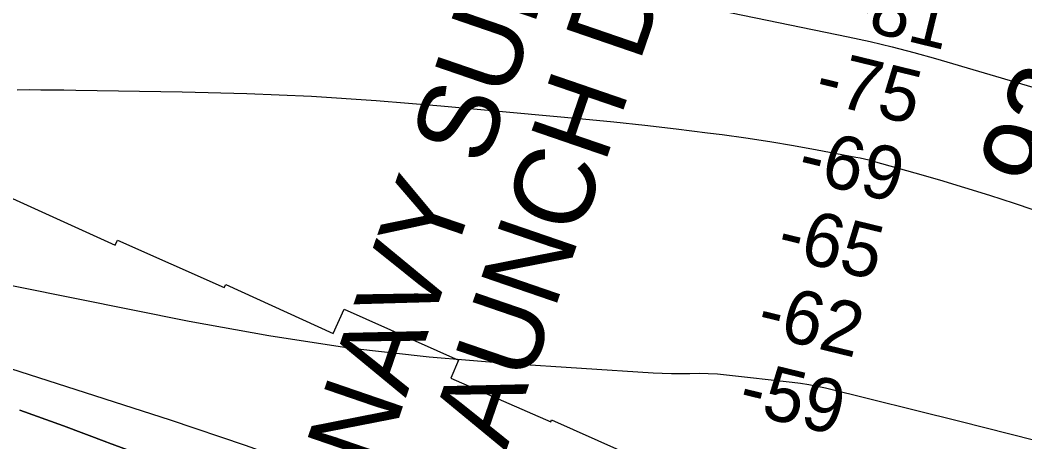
# Model space of a CAD drawing. Extents: x 3677843 to 3715951, y 511991 to 537744.
# Drawn here: x 3690620 to 3691875, y 531323 to 531851 of the extents above; entities that cross this region are included whole.
import ezdxf

# ---------------------------------------------------------------- set-up
doc = ezdxf.new("R2010")
doc.units = 0
for name, color, linetype in [('V-CHAN-NAID', 7, 'Continuous'), ('V-RIVR-IDEN', 7, 'Continuous'), ('V-RIVR-RANG', 7, 'Continuous'), ('V-RRAP-RVMT', 7, 'Continuous'), ('V-TOPO-DPTH', 7, 'Continuous'), ('V-TOPO-MAJR', 7, 'Continuous'), ('V-TOPO-MINR', 7, 'Continuous')]:
    doc.layers.add(name, color=color, linetype=linetype)

msp = doc.modelspace()

# ---------------------------------------------------------------- linework, layer by layer
at = {"layer": 'V-RRAP-RVMT'}
for points in [[(3690059.5, 531852), (3690057.2, 531845), (3690199.7, 531798.2), (3690188.1, 531760.3), (3690318.9, 531717.5), (3690318.9, 531718.7), (3690467.6, 531671.7), (3690604, 531626.3), (3690606, 531629.9), (3690738.8, 531569.5), (3690741.9, 531575.8), (3690875.1, 531516.4), (3690876.9, 531520.4), (3691011.1, 531458.9), (3691025, 531489.3), (3691167.8, 531425.7), (3691158.1, 531403.3), (3691283, 531348.7)], [(3691283, 531348.7), (3691284, 531351.2), (3691426.8, 531287.2), (3691425.4, 531283.4), (3691548.4, 531227.8), (3691552.4, 531237.7), (3691696.3, 531174.4), (3691691.6, 531166.7), (3691817.3, 531111), (3691826.1, 531131.5), (3691968.2, 531068.6)]]:
    msp.add_lwpolyline(points, dxfattribs=at)
at = {"layer": 'V-TOPO-DPTH'}
msp.add_lwpolyline([(3691880.8, 530937.2), (3691555.4, 531037.4), (3691537.7, 531042.9), (3691520, 531048.4), (3691502.4, 531053.9), (3691484.7, 531059.5), (3691367.2, 531097.1), (3691291, 531121.9), (3691214.9, 531147.3), (3691139.2, 531173.5), (3691063.6, 531200.3), (3690952.1, 531240.7), (3690896.6, 531260.8), (3690841.2, 531281.2), (3690785.9, 531301.7), (3690730.6, 531322.5), (3690728.3, 531323.3), (3690674.1, 531343.4), (3690619.7, 531363.1)], dxfattribs=at)
msp.add_lwpolyline([(3691880.8, 530937.2), (3691555.4, 531037.4), (3691537.7, 531042.9), (3691520, 531048.4), (3691502.4, 531053.9), (3691484.7, 531059.5), (3691367.2, 531097.1), (3691291, 531121.9), (3691214.9, 531147.3), (3691139.2, 531173.5), (3691063.6, 531200.3), (3690952.1, 531240.7), (3690896.6, 531260.8), (3690841.2, 531281.2), (3690785.9, 531301.7), (3690730.6, 531322.5), (3690728.3, 531323.3), (3690674.1, 531343.4), (3690619.7, 531363.1)], dxfattribs=at)
at = {"layer": 'V-TOPO-MAJR'}
msp.add_lwpolyline([(3690478.1, 531457.1), (3690807.6, 531351.1), (3690901.1, 531319.5), (3690993.9, 531286), (3691085.7, 531249.8), (3691176.8, 531211.8), (3691318.1, 531150.4), (3691338.1, 531141.9), (3691358.1, 531133.5), (3691378.3, 531125.4), (3691398.5, 531117.5), (3691418.8, 531109.8), (3691439.2, 531102.5), (3691459.8, 531095.6), (3691480.5, 531088.9), (3691517.1, 531077.6), (3691521.8, 531076.1), (3691526.5, 531074.8), (3691531.3, 531073.4), (3691536, 531072.2), (3691759.3, 531014.4), (3691875.8, 530984.7)], dxfattribs=at)
at = {"layer": 'V-TOPO-MINR'}
for points in [[(3691175, 531928.9), (3691654.6, 531829.9), (3691682.1, 531823.9), (3691709.5, 531817.4), (3691736.6, 531810.3), (3691763.7, 531802.7), (3691985.6, 531737.4)], [(3690616.6, 531763.8), (3690631.2, 531763.9), (3690645.8, 531763.8), (3690660.4, 531763.7), (3690674.9, 531763.5), (3690689.5, 531763.3), (3690822.4, 531761.3), (3690903.3, 531759.1), (3690984.2, 531755.7), (3691065, 531750.4), (3691145.8, 531743.8), (3691322.5, 531727.4), (3691361.6, 531723.6), (3691400.7, 531719.4), (3691439.7, 531714.8), (3691478.7, 531710), (3691496.9, 531707.6), (3691526.7, 531703.4), (3691556.5, 531698.9), (3691586.2, 531694), (3691615.8, 531688.7), (3691664.1, 531679.6), (3691669.5, 531678.6), (3691675, 531677.4), (3691680.4, 531676), (3691685.7, 531674.6), (3691737.6, 531660), (3691768.8, 531651), (3691799.9, 531641.7), (3691830.9, 531632), (3691861.8, 531621.9), (3691908.7, 531606.2)], [(3690472.7, 531546.7), (3690831.4, 531474.5), (3690930.9, 531456.5), (3691030.7, 531441.2), (3691131.1, 531429.9), (3691231.8, 531421.4), (3691410.8, 531409.7), (3691422.3, 531409.2), (3691433.8, 531408.8), (3691445.3, 531408.9), (3691456.8, 531409.1), (3691468.3, 531409.3), (3691479.7, 531409.1), (3691491.2, 531408.5), (3691502.6, 531407.4), (3691584.7, 531398.3), (3691595.1, 531397), (3691605.5, 531395.3), (3691615.9, 531393.3), (3691626.1, 531391), (3691793.8, 531349.5), (3691887.7, 531325.7)], [(3690619.7, 531363.1), (3690674.1, 531343.4), (3690728.3, 531323.3), (3690730.6, 531322.5), (3690785.9, 531301.7), (3690841.2, 531281.2), (3690896.6, 531260.8), (3690952.1, 531240.7), (3691063.6, 531200.3), (3691139.2, 531173.5), (3691214.9, 531147.3), (3691291, 531121.9), (3691367.2, 531097.1), (3691484.7, 531059.5), (3691502.4, 531053.9), (3691520, 531048.4), (3691537.7, 531042.9), (3691555.4, 531037.4), (3691880.8, 530937.2)]]:
    msp.add_lwpolyline(points, dxfattribs=at)

# ---------------------------------------------------------------- texts
at = {"layer": 'V-CHAN-NAID'}
for s, p in [('NAVY SUPPORT ACTIVITY', (3691070.5, 531286.7)), ('LAUNCH DOCK (93.0) (2)', (3691202.9, 531241.2))]:
    msp.add_text(s, height=100, rotation=71.0422, dxfattribs=at).set_placement(p)
at = {"layer": 'V-RIVR-IDEN'}
msp.add_text('93', height=100, rotation=66.5298, dxfattribs=at).set_placement((3691904.9, 531628.7))
at = {"layer": 'V-RIVR-RANG'}
for s, p in [('-81', (3691648.7, 531844)), ('-75', (3691610.2, 531750.4)), ('-69', (3691588.6, 531652.8)), ('-65', (3691562.9, 531556.1)), ('-62', (3691537.9, 531459.2)), ('-59', (3691514.8, 531362))]:
    msp.add_text(s, height=67, rotation=346.3023, dxfattribs=at).set_placement(p)

doc.saveas('drawing.dxf')
